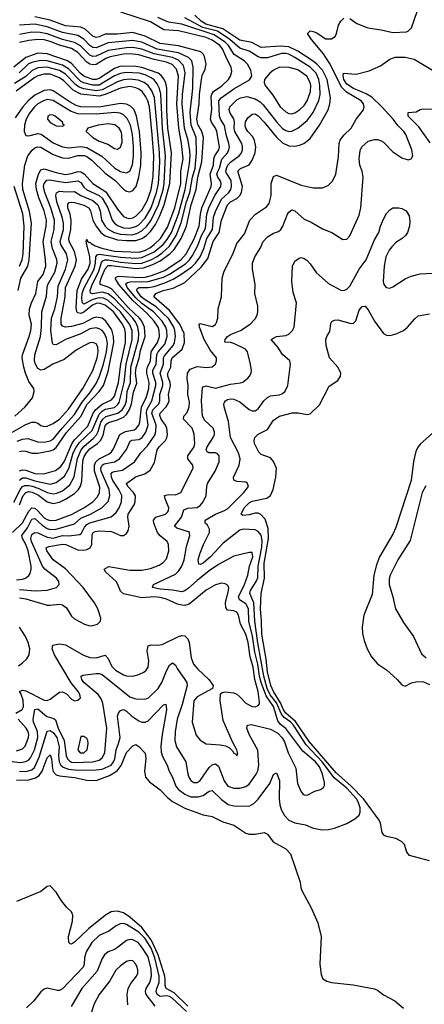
# Model space of a CAD drawing. Header units: inches. Extents: x 1649636 to 1815363, y 506543 to 641975.
# Tile 281 of 656: x 1692511 to 1695156, y 601047 to 607480. Entities that reach past the tile are written whole.
import ezdxf

# ---------------------------------------------------------------- set-up
doc = ezdxf.new("R2010")
doc.units = ezdxf.units.IN
doc.header["$MEASUREMENT"] = 0
doc.layers.add('B6690', color=7, linetype='Continuous')

msp = doc.modelspace()

# ---------------------------------------------------------------- linework, layer by layer
at = {"layer": 'B6690', "color": 5}
for points, elevation in [([(1694670, 607488), (1694714.7, 607454.7), (1694787.2, 607427.2), (1694874.2, 607414.2), (1694950, 607397), (1695039.2, 607400.8), (1695053.7, 607406.3), (1695072.6, 607427.4), (1695129.1, 607590.9)], 380), ([(1692462.6, 604130), (1692528.5, 604191.5), (1692570, 604269.7), (1692590, 604289.5), (1692610, 604287.9), (1692630, 604271.7), (1692670, 604226.1), (1692690, 604213.8), (1692710, 604208), (1692750, 604209.8), (1692850, 604246), (1692930.2, 604289.8), (1692989, 604330), (1693018.4, 604361.6), (1693032.6, 604390), (1693034.8, 604425.2), (1692999.8, 604530), (1693000.2, 604570), (1693009.5, 604590.5), (1693030, 604609.8), (1693096.3, 604643.7), (1693110, 604655.5), (1693123.9, 604676.1), (1693165.8, 604770), (1693202, 604790), (1693259.8, 604800.2), (1693272.2, 604807.8), (1693289.3, 604830.7), (1693296.4, 604850), (1693308.1, 604950), (1693337.2, 605010), (1693355, 605070), (1693358.1, 605110), (1693342.3, 605170), (1693342.3, 605190), (1693346.6, 605210), (1693365, 605250), (1693369.4, 605310), (1693412.2, 605370), (1693424.8, 605410), (1693422.2, 605450), (1693415.1, 605470), (1693390.4, 605510), (1693342.4, 605562.4), (1693250, 605644), (1693158.6, 605750), (1693134.5, 605790), (1693141.5, 605798.5), (1693155.9, 605804.1), (1693290, 605795.6), (1693330, 605798.4), (1693372.3, 605807.7), (1693458.7, 605841.3), (1693567, 605913), (1693598.5, 605950), (1693652.3, 606047.7), (1693684.9, 606130), (1693692.6, 606210), (1693701.6, 606250), (1693762.7, 606390), (1693764.3, 606410), (1693756.6, 606470), (1693777.9, 606530), (1693780.8, 606570), (1693786.9, 606590), (1693813.3, 606630), (1693817.1, 606650), (1693800.5, 606750), (1693791.8, 606771.8), (1693765.6, 606810), (1693759.2, 606830), (1693766.3, 606893.7), (1693762, 606978), (1693766.1, 606993.9), (1693778, 607010), (1693832.7, 607047.3), (1693876.2, 607090), (1693889.9, 607110), (1693898.6, 607141.4), (1693894.1, 607170), (1693864.1, 607224.1), (1693836.5, 607290), (1693819, 607310), (1693770, 607345), (1693730, 607362.5), (1693550, 607406), (1693453.6, 607413.6), (1693365.7, 607465.7), (1693172.2, 607527.8)], 480), ([(1692472.8, 604327.2), (1692512.9, 604407.1), (1692530, 604429.2), (1692543.8, 604436.2), (1692570, 604437), (1692591.3, 604431.3), (1692636.4, 604416.4), (1692690, 604390.1), (1692730, 604381.5), (1692754.5, 604385.5), (1692790, 604401.2), (1692838.3, 604441.7), (1692866.5, 604493.5), (1692888, 604612), (1692912.1, 604670), (1692930, 604692.2), (1692993.7, 604746.3), (1693012, 604768), (1693023.6, 604790), (1693041.1, 604850), (1693053.8, 604870), (1693073.6, 604886.4), (1693153.1, 604910), (1693179.7, 604930), (1693199.7, 604960.3), (1693209.2, 604990), (1693214, 605050), (1693234.3, 605110), (1693237.6, 605210), (1693286.7, 605390), (1693289.1, 605430), (1693283.7, 605470), (1693270, 605501.3), (1693249.5, 605530), (1693130, 605656.2), (1693090, 605689.7), (1693050, 605698.6), (1692988.8, 605688.8), (1692973.8, 605693.8), (1692970.9, 605710), (1692985.2, 605750), (1693025.6, 605830), (1693046.2, 605893.8), (1693055.3, 605904.7), (1693069.5, 605910.5), (1693090, 605909.7), (1693170, 605895.9), (1693270, 605887.4), (1693310, 605890), (1693367.2, 605910), (1693410, 605932.7), (1693443.1, 605956.9), (1693490, 606001.1), (1693534.6, 606070), (1693567.5, 606152.5), (1693602, 606290), (1693623.8, 606350), (1693640.7, 606450), (1693658.1, 606510), (1693667.8, 606610), (1693664.1, 606710), (1693630.9, 606790), (1693625.5, 606874.5), (1693642.5, 607030), (1693645.3, 607170), (1693635.9, 607210), (1693613.4, 607233.4), (1693550, 607263.5), (1693410, 607288.1), (1693310, 607332.5), (1693250, 607344.5), (1693090, 607328.7), (1693010, 607296.3), (1692990, 607298.6), (1692970, 607312.1), (1692930, 607351.6), (1692890, 607375.5), (1692790, 607396.3), (1692690, 607433.8), (1692610, 607451.2), (1692510, 607445)], 540), ([(1692486.5, 602950), (1692526.9, 602973.1), (1692536, 602990), (1692532.9, 603032.9), (1692518.3, 603078.3), (1692510, 603090.3), (1692530, 603098.2), (1692550, 603094.3), (1692670, 603033.2), (1692690, 603032.3), (1692710, 603039.6), (1692770, 603085.8), (1692790, 603089), (1692816.3, 603076.3), (1692850, 603040.8), (1692870, 603030.3), (1692890, 603034), (1692907.6, 603050), (1692905, 603070), (1692893.9, 603090), (1692846.3, 603146.3), (1692739, 603330), (1692722.6, 603370), (1692727, 603393), (1692770, 603401.3), (1692810, 603395.1), (1692927.2, 603327.2), (1692970, 603313.1), (1693010.3, 603309.7), (1693070, 603327.8), (1693090, 603306), (1693113.7, 603253.7), (1693136.8, 603230), (1693190, 603199.3), (1693210, 603193.1), (1693250, 603191.4), (1693290, 603201.7), (1693322.7, 603217.3), (1693337.8, 603230), (1693350, 603248.8), (1693354, 603290), (1693343.6, 603356.4), (1693350.5, 603389.5), (1693370, 603395.5), (1693410, 603392.6), (1693442.7, 603397.3), (1693550, 603448.8), (1693570, 603456), (1693590, 603453.8), (1693610, 603434.4), (1693619.5, 603410), (1693630.8, 603310), (1693647, 603270), (1693675.9, 603235.9), (1693746.5, 603170), (1693776.5, 603130), (1693770.5, 603110), (1693670, 603055.3), (1693650.1, 603030), (1693638.8, 602890), (1693664.5, 602804.5), (1693690, 602772.6), (1693730, 602749.1), (1693822.4, 602742.4), (1693855.5, 602735.5), (1693883, 602723), (1693903.1, 602703.1), (1693910, 602688), (1693922.5, 602682.5), (1693930, 602671.3), (1693935.9, 602684.1), (1693930, 602708.7), (1693901.1, 602761.1), (1693841.3, 602901.3), (1693822, 603030), (1693824.2, 603075.8), (1693835.2, 603084.8), (1693851, 603089), (1693910, 603081.5), (1693930, 603072.6), (1693950, 603056.3), (1693990, 603013.4), (1694030, 602993.5), (1694050, 602991.3), (1694070, 602998), (1694079.2, 603010), (1694078.8, 603021.2), (1694069.9, 603090), (1694048.5, 603168.5), (1694037.7, 603250), (1694017.9, 603317.9), (1694004.7, 603410), (1693990, 603465.4), (1693953.5, 603530), (1693941.1, 603590), (1693930, 603607.9), (1693910, 603616.9), (1693870, 603623), (1693858.4, 603638.4), (1693856.2, 603670), (1693877, 603750), (1693877.6, 603770), (1693870, 603785.1), (1693854, 603794), (1693830, 603798), (1693790, 603786.6), (1693730, 603752.8), (1693618, 603662), (1693590, 603652.7), (1693570, 603653.6), (1693541.6, 603661.6), (1693470, 603694.1), (1693430, 603705.6), (1693390, 603709.9), (1693310, 603701.7), (1693189.1, 603729.1), (1693170, 603745.6), (1693153.2, 603790), (1693140.4, 603810), (1693073.1, 603870), (1693063.1, 603890), (1693093.7, 603906.3), (1693230, 603883.4), (1693310, 603882.3), (1693365, 603895), (1693423.2, 603916.8), (1693447.7, 603932.3), (1693470, 603956.9), (1693486.5, 604010), (1693484.3, 604050), (1693475.4, 604070), (1693430, 604107), (1693410.8, 604130), (1693387.9, 604190), (1693385.4, 604210), (1693401.1, 604230), (1693463.9, 604250), (1693478.1, 604261.9), (1693483.8, 604270), (1693486.7, 604290), (1693461.2, 604350), (1693458.4, 604370), (1693483, 604377), (1693530, 604376), (1693565.3, 604390), (1693644.2, 604550), (1693643.7, 604570), (1693610.4, 604610), (1693609.5, 604629.5), (1693651.4, 604690), (1693655.8, 604710), (1693652.3, 604772.3), (1693639.4, 604810), (1693581.5, 604870), (1693584.7, 604890), (1693605.6, 604914.3), (1693619.8, 604950), (1693619.9, 604979.9), (1693609.1, 605030), (1693611.6, 605090), (1693605.5, 605134.5), (1693607.1, 605170), (1693624.4, 605195.6), (1693670, 605213.4), (1693732.3, 605207.7), (1693768.5, 605211.5), (1693791.3, 605228.7), (1693798.2, 605250), (1693796.5, 605270), (1693757.8, 605317.8), (1693717.5, 605390), (1693685.7, 605470), (1693683.8, 605490), (1693690, 605494.1), (1693708.5, 605491.5), (1693770, 605475.2), (1693790, 605487.4), (1693798, 605502), (1693807, 605530), (1693808.8, 605590), (1693830.8, 605669.2), (1693835.3, 605790), (1693845.6, 605830), (1693906, 605954), (1693930, 606016.5), (1693979.7, 606080.3), (1694015.9, 606170), (1694051.7, 606208.3), (1694123.6, 606256.4), (1694140.8, 606279.2), (1694155.3, 606330), (1694154.9, 606410), (1694170, 606454.9), (1694190, 606464.2), (1694350, 606397.7), (1694430, 606381.1), (1694490, 606381.8), (1694530, 606398.9), (1694555.2, 606424.8), (1694577.4, 606470), (1694595.4, 606584.6), (1694599.9, 606670), (1694606.6, 606693.4), (1694630, 606726), (1694678.1, 606770), (1694710.4, 606829.6), (1694758.5, 606890), (1694762.1, 606910), (1694758, 606930), (1694742.7, 606950), (1694647.1, 607007.1), (1694616.7, 607036.7), (1694535.8, 607195.8), (1694496.6, 607256.6), (1694418.2, 607350), (1694393.1, 607390), (1694410, 607406), (1694430, 607403.3), (1694453.6, 607393.6), (1694510, 607353.8), (1694550, 607353.6), (1694572.4, 607370), (1694582.3, 607390), (1694595.6, 607444.4), (1694609.6, 607470), (1694630, 607490.4)], 380), ([(1692490, 603820.3), (1692530, 603823.6), (1692549.7, 603830), (1692571.2, 603848.8), (1692578.6, 603861.4), (1692585.8, 603890), (1692585.4, 603910), (1692565.7, 604010), (1692550.2, 604050), (1692528, 604090), (1692525.4, 604110), (1692561.1, 604158.9), (1692590, 604215.9), (1692610, 604220.3), (1692656.6, 604176.6), (1692690, 604155.1), (1692710, 604149.2), (1692750, 604151.7), (1692870, 604185.5), (1692910, 604222), (1692973.1, 604250), (1693046.7, 604290), (1693088.1, 604331.9), (1693100.5, 604370), (1693096, 604410), (1693043, 604530), (1693040.6, 604550), (1693049.6, 604570), (1693062.9, 604577.1), (1693130, 604590.1), (1693163.6, 604610), (1693209.3, 604670.7), (1693233.2, 604726.8), (1693246.4, 604733.6), (1693290, 604735.9), (1693299.3, 604740.7), (1693312.3, 604750), (1693334.4, 604785.6), (1693349.7, 604830.3), (1693339.9, 604910), (1693342.1, 604930), (1693375.2, 604990), (1693400.2, 605090), (1693400.7, 605110), (1693381, 605170), (1693382.3, 605190), (1693403.7, 605230), (1693407.5, 605292.5), (1693416.4, 605310), (1693459.5, 605360.5), (1693475.5, 605410), (1693473.3, 605450), (1693466.8, 605470), (1693442.1, 605510), (1693385.2, 605570), (1693310, 605626.2), (1693270, 605662.5), (1693213.3, 605730), (1693205.7, 605754.3), (1693216.4, 605763.6), (1693232.9, 605767.1), (1693351.5, 605768.5), (1693450, 605796.8), (1693490, 605817.2), (1693594.8, 605885.2), (1693621.3, 605910), (1693641.6, 605938.4), (1693676.1, 606003.9), (1693700.4, 606070), (1693724.6, 606115.4), (1693735.1, 606210), (1693748.2, 606250), (1693787, 606330), (1693826.1, 606390), (1693828.1, 606410), (1693821.5, 606430), (1693806, 606450), (1693800.5, 606470), (1693803.4, 606483.4), (1693816.2, 606510), (1693831.4, 606568.6), (1693869.2, 606610), (1693878.2, 606630), (1693881.4, 606650), (1693878.1, 606670), (1693860.4, 606730), (1693849.2, 606789.2), (1693824.6, 606830), (1693818.1, 606850), (1693812.9, 606950), (1693827.8, 606970), (1693910, 607027.4), (1694013.8, 607086.2), (1694028.2, 607110), (1694021.5, 607150), (1693999.6, 607190), (1693977.7, 607210), (1693913.2, 607253.2), (1693876.9, 607310), (1693855.9, 607330), (1693781.6, 607381.6), (1693570, 607449.7), (1693483, 607463), (1693413.8, 607493.8)], 460), ([(1692510, 603703.2), (1692550, 603696.6), (1692690, 603655.5), (1692710, 603653.6), (1692770, 603661.1), (1692790, 603657.5), (1692816.7, 603636.7), (1692850, 603582.9), (1692870, 603566.3), (1692933.7, 603530), (1692970, 603520.1), (1692990, 603521.3), (1693018.7, 603530), (1693038.5, 603550), (1693041.2, 603570), (1693022.1, 603630), (1692999.2, 603670), (1692926.4, 603770), (1692810, 603892), (1692730.4, 603950), (1692687.5, 604010), (1692683.4, 604030), (1692702.2, 604037.8), (1692790, 604053.9), (1692812.2, 604050), (1692890, 604015.6), (1692930, 604013.4), (1692950, 604017.8), (1692971.6, 604030), (1692982.1, 604050), (1692984.7, 604115.3), (1692991, 604129), (1693004.1, 604135.9), (1693030, 604139.7), (1693110, 604135.2), (1693170, 604110.2), (1693189.8, 604110.2), (1693210, 604123.7), (1693219.4, 604140.6), (1693225.4, 604170), (1693216.8, 604230), (1693219.4, 604250), (1693258.3, 604310), (1693265.6, 604330), (1693268, 604368), (1693255.1, 604390), (1693216.7, 604430), (1693208.2, 604450), (1693267.5, 604492.5), (1693328.4, 604511.6), (1693363.2, 604536.8), (1693393.1, 604586.9), (1693409.9, 604670.1), (1693422.5, 604690), (1693463.8, 604730), (1693472.4, 604747.6), (1693477.2, 604770), (1693473.4, 604810), (1693464.7, 604830), (1693435.3, 604870), (1693426, 604893.9), (1693429.2, 604910), (1693469.3, 604950), (1693484.5, 604975.5), (1693487.6, 604990), (1693483.3, 605030), (1693495.7, 605090), (1693494.3, 605110), (1693479.6, 605150), (1693479.8, 605170), (1693499.9, 605210), (1693501.8, 605250), (1693507.8, 605270), (1693572, 605328), (1693588.9, 605370), (1693585.8, 605430), (1693558.2, 605490), (1693490, 605580.6), (1693387.9, 605670), (1693400.2, 605690), (1693448.3, 605710), (1693513.4, 605726.6), (1693590, 605763.1), (1693697.5, 605862.5), (1693740.6, 605919.4), (1693775, 606030), (1693815.5, 606090), (1693830.3, 606170), (1693869.1, 606270), (1693889.4, 606290.6), (1693930, 606311.4), (1693949.5, 606330), (1693960.5, 606350), (1693967.4, 606390), (1693937, 606490), (1693953.5, 606506.5), (1694010, 606532.1), (1694030, 606561), (1694050.3, 606610), (1694053.9, 606650), (1694046.3, 606690), (1694034.3, 606714.3), (1694001.6, 606750), (1693989.5, 606770), (1693986, 606786), (1693987.3, 606812.7), (1694001.3, 606838.7), (1694030, 606862.6), (1694050, 606863.7), (1694070, 606850.7), (1694110, 606811), (1694190, 606711.9), (1694230, 606674.3), (1694270, 606656), (1694310, 606652.8), (1694341.1, 606658.9), (1694369.5, 606670.5), (1694410, 606704.2), (1694469.9, 606790), (1694528.6, 606891.4), (1694539.1, 606930), (1694542.7, 606970), (1694520, 607090), (1694489.7, 607150), (1694453.9, 607190), (1694430, 607209.1), (1694330, 607274.9), (1694270, 607302.6), (1694214, 607306), (1694090, 607298.8), (1694028.2, 607330), (1693950, 607346.7), (1693839.8, 607419.8), (1693728.4, 607450), (1693697.8, 607470), (1693655.5, 607510)], 420), ([(1692510, 603756.7), (1692612.6, 603747.4), (1692690, 603752.7), (1692751, 603769), (1692769.8, 603790), (1692767, 603810), (1692752.3, 603830), (1692674.9, 603890), (1692660.6, 603910), (1692588.5, 604070), (1692582.7, 604090), (1692590, 604116.9), (1692610, 604130.1), (1692630, 604127.9), (1692690, 604097.9), (1692730, 604093), (1692790, 604108.8), (1692832.4, 604107.6), (1692903, 604117), (1692914.2, 604125.8), (1692934.9, 604165.1), (1692950, 604181.5), (1692970, 604191.7), (1693108.2, 604231.8), (1693141, 604259), (1693160.8, 604290), (1693177, 604330), (1693177.5, 604370), (1693159.2, 604410), (1693119.7, 604470), (1693110.2, 604490), (1693108, 604512), (1693117.5, 604522.5), (1693130, 604527.4), (1693183.5, 604536.5), (1693261, 604590), (1693303.4, 604650), (1693345.3, 604694.7), (1693394.1, 604765.9), (1693401.9, 604790), (1693403.8, 604830), (1693374.9, 604910), (1693380.9, 604930), (1693420.7, 604970), (1693426.7, 604990), (1693426.7, 605030), (1693446, 605090), (1693445.8, 605110), (1693429.4, 605170), (1693451.5, 605228.5), (1693451.8, 605270), (1693456.5, 605283.5), (1693514.3, 605350), (1693523.7, 605370), (1693530.2, 605409.8), (1693525.7, 605450), (1693518.4, 605470), (1693485.1, 605525.1), (1693403.1, 605603.1), (1693330, 605649.4), (1693305.3, 605670), (1693275.8, 605710), (1693278.8, 605721.2), (1693289.4, 605730.6), (1693350, 605730.4), (1693390, 605736.9), (1693459.7, 605760.3), (1693514.8, 605785.2), (1693565.2, 605814.8), (1693635.3, 605864.7), (1693661.1, 605890), (1693691, 605930), (1693714.4, 605985.6), (1693734.1, 606050), (1693771.9, 606110), (1693778.3, 606190), (1693790, 606225.9), (1693830, 606306.6), (1693878.7, 606350), (1693890.7, 606370), (1693895.3, 606390), (1693893, 606430), (1693860.9, 606480.9), (1693858.7, 606490), (1693865.4, 606514.6), (1693872.4, 606530), (1693890, 606548.6), (1693948.3, 606591.7), (1693961.2, 606610), (1693967, 606630), (1693968, 606650), (1693962.6, 606670), (1693916.8, 606750), (1693912.5, 606770), (1693916.2, 606810), (1693910, 606832.2), (1693886.9, 606870), (1693881.3, 606890), (1693884.3, 606910), (1693930, 606955.1), (1693954, 606970), (1693996.8, 606976.8), (1694050, 606962.6), (1694082.8, 606942.8), (1694103.6, 606923.6), (1694190, 606812.3), (1694229.3, 606769.3), (1694250, 606755.7), (1694270, 606750.1), (1694290, 606752.1), (1694330, 606771.2), (1694390, 606820.1), (1694430, 606872.4), (1694467.4, 606952.6), (1694475.2, 606990), (1694474.1, 607050), (1694466.5, 607090), (1694449.4, 607129.4), (1694410, 607169), (1694310, 607233.4), (1694270, 607254), (1694250, 607259.3), (1694222.1, 607257.9), (1694130, 607231.5), (1694090, 607231.5), (1694070, 607237.2), (1694010, 607274), (1693950, 607293.7), (1693883.9, 607350), (1693804.1, 607404.1), (1693708.9, 607428.9), (1693590, 607490.9)], 440), ([(1692510.4, 604310), (1692533.4, 604370), (1692550, 604391.5), (1692570, 604397.2), (1692592.7, 604392.7), (1692632.7, 604372.7), (1692690, 604330.4), (1692730, 604319.8), (1692770, 604327.2), (1692810, 604346.3), (1692870, 604383.5), (1692894.9, 604410), (1692907.7, 604432.3), (1692916.2, 604463.8), (1692923.5, 604596.5), (1692933.3, 604626.7), (1692946.7, 604650), (1692970, 604674.9), (1693018.7, 604710), (1693038.4, 604730), (1693056.3, 604763.7), (1693070, 604827.1), (1693080.3, 604839.7), (1693091.4, 604848.6), (1693150, 604864.7), (1693190, 604882.9), (1693210, 604900.6), (1693227.7, 604932.3), (1693240.7, 604970), (1693254.6, 605045.4), (1693275.9, 605104.1), (1693268.2, 605170), (1693271.9, 605208.1), (1693292, 605268), (1693301.2, 605318.8), (1693331.9, 605410), (1693325.8, 605470), (1693308.5, 605510), (1693293.9, 605530), (1693220.2, 605600.2), (1693110, 605720.5), (1693090, 605733), (1693037.3, 605750), (1693037.2, 605770), (1693043.6, 605790), (1693070, 605852.8), (1693090, 605872.7), (1693110, 605874.1), (1693270, 605855.2), (1693320.6, 605859.4), (1693380.5, 605879.5), (1693430, 605904.5), (1693491.4, 605950), (1693521.3, 605978.7), (1693567.5, 606050), (1693600.4, 606130), (1693631.4, 606270), (1693665.6, 606370), (1693676.1, 606450), (1693701.2, 606550), (1693712.2, 606710), (1693701.4, 606750), (1693675.6, 606795.6), (1693668.7, 606830), (1693684.4, 606930), (1693685.4, 606990), (1693698.6, 607090), (1693704.5, 607115.5), (1693724.3, 607155.7), (1693729, 607190), (1693719.8, 607239.8), (1693713.1, 607253.1), (1693695.4, 607270), (1693550, 607308), (1693430, 607323.3), (1693330, 607372.3), (1693250, 607395.6), (1693150, 607384.9), (1693070, 607386.1), (1693030, 607367.3), (1693010, 607363), (1692990, 607371.1), (1692937.9, 607417.9), (1692910, 607431.4), (1692810, 607439.7), (1692710, 607476.9), (1692610, 607497.6)], 520), ([(1692509.4, 604470.6), (1692530, 604485.6), (1692550, 604486.3), (1692610, 604467.4), (1692710, 604445.7), (1692750, 604456.9), (1692802.8, 604497.2), (1692832.8, 604547.2), (1692861.1, 604650), (1692876.7, 604683.3), (1692902.7, 604717.3), (1692983.6, 604796.4), (1693030, 604902.9), (1693050, 604922.6), (1693070, 604934.3), (1693130, 604946.5), (1693150, 604962.4), (1693161.3, 604978.7), (1693194.7, 605110), (1693206.3, 605230), (1693246, 605390), (1693245.5, 605450), (1693229.5, 605490), (1693169.1, 605570), (1693090, 605645.7), (1693059.7, 605659.7), (1693030, 605662.6), (1692989.3, 605650.7), (1692930, 605620.1), (1692922.2, 605630), (1692916.8, 605656.8), (1692918.2, 605690), (1692930, 605722.7), (1692997.6, 605850), (1693007, 605890), (1693009.2, 605930.8), (1693017.5, 605942.5), (1693031.2, 605948.8), (1693170, 605927.9), (1693270, 605922.4), (1693310, 605926.2), (1693390, 605963.1), (1693448.1, 606011.9), (1693475.6, 606044.4), (1693502.5, 606090), (1693549.2, 606210), (1693592.3, 606370), (1693620.3, 606539.7), (1693625.1, 606590), (1693623.3, 606623.3), (1693611.3, 606691.3), (1693589, 606770), (1693573.7, 606930), (1693575.5, 606990), (1693593, 607133), (1693580.9, 607180.9), (1693550, 607215), (1693510, 607231.8), (1693390, 607255.6), (1693310, 607286.7), (1693250, 607298.7), (1693210, 607296.9), (1693090, 607278), (1693010, 607240.6), (1692990, 607239), (1692970, 607247), (1692907.9, 607307.9), (1692870, 607331.2), (1692790, 607350.9), (1692690, 607388), (1692643.8, 607396.2), (1692590, 607397.7), (1692510, 607382)], 560), ([(1692510, 604531.2), (1692530, 604538.5), (1692550, 604536.4), (1692610, 604514.4), (1692667.6, 604512.4), (1692745.1, 604534.9), (1692780.2, 604559.8), (1692804.2, 604595.8), (1692850.9, 604709.1), (1692870, 604735.1), (1692955.7, 604824.3), (1692991.4, 604908.6), (1693005.7, 604930), (1693050, 604967.1), (1693110, 604995.6), (1693130, 605019.6), (1693156.9, 605110), (1693171, 605230), (1693202.7, 605370), (1693203.4, 605430), (1693197.6, 605457.6), (1693183.2, 605490), (1693123, 605570), (1693070, 605614.9), (1693030, 605628.5), (1693010, 605625.1), (1692986, 605614), (1692930, 605568.2), (1692910, 605560.8), (1692890, 605564.3), (1692884.3, 605570), (1692878.9, 605598.9), (1692885.9, 605710), (1692915.7, 605784.3), (1692958.2, 605850), (1692970.9, 605890), (1692968.8, 605930), (1692948.9, 606011.1), (1692946.3, 606033.7), (1692950, 606044.9), (1692953.3, 606033.3), (1692964.4, 606024.4), (1692970, 606025.1), (1692977, 606017), (1693003.3, 606003.3), (1693047, 605987), (1693131.6, 605968.4), (1693290, 605960), (1693328.1, 605971.9), (1693361.4, 605990), (1693390.4, 606010.4), (1693430.8, 606049.2), (1693476.7, 606123.3), (1693525.1, 606250), (1693563.4, 606410), (1693563.6, 606490), (1693578.6, 606570), (1693568.3, 606670), (1693550.3, 606770), (1693537.4, 606930), (1693549.7, 607110), (1693536.3, 607156.3), (1693507.1, 607187.1), (1693470, 607202.7), (1693390, 607219.2), (1693290, 607250.8), (1693230, 607256.4), (1693190, 607253.7), (1693102.9, 607237.1), (1693074.5, 607225.5), (1693010, 607187.2), (1692990, 607184.3), (1692970, 607189.4), (1692950, 607201.7), (1692890, 607265.4), (1692850, 607290.4), (1692770, 607312.5), (1692710, 607338.2), (1692670, 607348.9), (1692630, 607350.2), (1692570, 607343.6), (1692510, 607329.9)], 580), ([(1692510, 604658.4), (1692530, 604663.3), (1692550, 604661.5), (1692590, 604648.7), (1692630, 604646.7), (1692710, 604661.9), (1692730, 604669.4), (1692750, 604683.8), (1692816.6, 604783.4), (1692910, 604887.2), (1692951.4, 604968.6), (1693031.4, 605050), (1693059.4, 605090), (1693090, 605181.5), (1693126.4, 605370), (1693124.6, 605410), (1693112.6, 605452.6), (1693072.9, 605510), (1693049.2, 605529.2), (1693010, 605535.6), (1692990, 605529.7), (1692924.3, 605495.7), (1692850, 605474.7), (1692810, 605470.7), (1692790, 605477.4), (1692782.3, 605490), (1692781.6, 605530), (1692808.3, 605670), (1692810, 605730), (1692874, 605870), (1692883.1, 605910), (1692870, 605965.2), (1692833.6, 606030), (1692832.7, 606050), (1692845.9, 606110), (1692846.9, 606166.9), (1692840.5, 606210), (1692826.3, 606250), (1692824.9, 606275.1), (1692834.7, 606285.3), (1692850, 606288.3), (1692870, 606285), (1692930, 606267.9), (1692962, 606250), (1692973.7, 606230), (1692988.1, 606170), (1693010, 606130.1), (1693042.1, 606090), (1693070, 606068.1), (1693150, 606042.2), (1693210, 606036.4), (1693270, 606037.3), (1693310, 606050.5), (1693339.5, 606070), (1693365.2, 606094.8), (1693398.6, 606141.4), (1693425.5, 606194.5), (1693455.5, 606270), (1693491.7, 606410), (1693502.2, 606610), (1693479.7, 606770), (1693473, 606890), (1693471.8, 607031.8), (1693465.2, 607065.2), (1693453.2, 607093.2), (1693435.8, 607115.8), (1693417, 607130), (1693310, 607168.3), (1693270, 607174.7), (1693190, 607176.7), (1693166.4, 607173.6), (1693130, 607160.7), (1693030, 607094.8), (1693010, 607088.9), (1692990, 607089.6), (1692930, 607110.7), (1692906, 607130), (1692851.5, 607191.5), (1692822.9, 607210), (1692690, 607256.6), (1692630, 607260.3), (1692550, 607232.9), (1692471.4, 607168.6)], 620), ([(1692410, 602638.9), (1692514.1, 602625.9), (1692550, 602633.5), (1692570, 602644.8), (1692582.1, 602657.9), (1692608.4, 602710), (1692630, 602790), (1692628.1, 602830), (1692601.5, 602890), (1692597.9, 602910), (1692610, 602974), (1692630, 602977.8), (1692687.6, 602927.6), (1692734.3, 602914.3), (1692745.8, 602905.8), (1692762.5, 602850), (1692802.3, 602770), (1692814, 602670), (1692823.1, 602650), (1692837.3, 602637.3), (1692850, 602629.8), (1692870, 602626.7), (1692987, 602630), (1693030, 602643), (1693050, 602657.4), (1693067.6, 602690), (1693081, 602850), (1693054.9, 603014.9), (1693043.7, 603043.7), (1693023.4, 603070), (1692929.3, 603150), (1692916.8, 603170), (1692913.3, 603186.7), (1692913.3, 603190), (1692922.6, 603197.4), (1693011.4, 603208.6), (1693030, 603208.1), (1693050, 603200.7), (1693230, 603055.4), (1693270, 603042.3), (1693330, 603040.6), (1693353.3, 603050), (1693416.1, 603110), (1693440.9, 603150), (1693470, 603225.3), (1693490, 603263.1), (1693510, 603277), (1693530, 603262.4), (1693540.8, 603240.8), (1693591.4, 603170), (1693602.6, 603150), (1693605.9, 603130), (1693573.9, 603006.1), (1693539.9, 602910), (1693526.3, 602826.3), (1693524.1, 602770), (1693535.9, 602730), (1693596.8, 602630), (1693609, 602550), (1693616.8, 602530), (1693630, 602509.3), (1693650, 602496.3), (1693670, 602496.3), (1693690, 602508.7), (1693750, 602593.4), (1693770, 602612.2), (1693790, 602618.2), (1693810, 602603.2), (1693846.7, 602506.7), (1693871.9, 602471.9), (1693910, 602459.6), (1693950, 602458.2), (1693990, 602469.5), (1694010, 602485.1), (1694057.9, 602550), (1694067.5, 602572.5), (1694073.4, 602610), (1694067.5, 602707.5), (1694010.6, 602810), (1693995.6, 602850), (1693999.5, 602870), (1694025.4, 602874.6), (1694150, 602843.8), (1694197.5, 602817.5), (1694227.6, 602787.6), (1694242, 602762), (1694266.4, 602690), (1694316.4, 602590), (1694327.6, 602490), (1694350, 602435.5), (1694361.8, 602421.8), (1694370, 602414.9), (1694390, 602414), (1694441.3, 602438.7), (1694477.2, 602450), (1694496.6, 602463.4), (1694503.5, 602476.5), (1694503.8, 602496.2), (1694490.5, 602549.5), (1694470, 602597.5), (1694444.4, 602630), (1694361.2, 602701.2), (1694250, 602849.8), (1694215.7, 602875.7), (1694198.5, 602898.5), (1694170, 602991.9), (1694121.2, 603061.2), (1694090.1, 603150), (1694079.7, 603190), (1694068.3, 603270), (1694048, 603348), (1694033.1, 603453.1), (1694008.7, 603550), (1694005.7, 603630), (1693990, 603664.1), (1693947.9, 603690), (1693940.5, 603710), (1693980.5, 603790), (1694001.7, 603850), (1694012.5, 603910), (1694035, 603970), (1694030, 603998.2), (1694010, 603998.9), (1693910, 603975.3), (1693810, 603920.9), (1693750, 603879.5), (1693670, 603816.5), (1693615.1, 603764.9), (1693590, 603748.5), (1693570, 603742.7), (1693510, 603753.4), (1693430, 603758.2), (1693379.5, 603770), (1693385.4, 603790), (1693530, 603857.8), (1693550, 603877.8), (1693571.3, 603910), (1693585.7, 603950), (1693601.5, 604038.5), (1693623.2, 604110), (1693622, 604122), (1693620.4, 604130), (1693613.8, 604133.8), (1693537.2, 604157.2), (1693522.2, 604170), (1693569.4, 604230), (1693583.3, 604276.7), (1693610, 604287.9), (1693670, 604292.3), (1693692.6, 604307.4), (1693709.8, 604330), (1693729, 604370), (1693733.7, 604430), (1693739.5, 604450), (1693788.4, 604530), (1693815.9, 604590), (1693814.9, 604630), (1693803.6, 604643.6), (1693789.9, 604649.9), (1693748, 604650), (1693736.1, 604656.1), (1693729.2, 604669.2), (1693735.9, 604690), (1693776.7, 604750), (1693784.7, 604770), (1693783.9, 604783.9), (1693775, 604810), (1693720.6, 604860.6), (1693705.7, 604890), (1693699.2, 604990), (1693705.4, 605074.6), (1693710, 605082), (1693730, 605087.2), (1693792, 605072), (1693890, 605097.5), (1693953.8, 605106.2), (1693970, 605111.5), (1694002.9, 605137.1), (1694014.3, 605150), (1694023.1, 605170), (1694026, 605190), (1694017.6, 605237.6), (1694000.5, 605310), (1693987.8, 605327.8), (1693910, 605363.7), (1693890, 605369.9), (1693851.8, 605371.8), (1693853.3, 605390), (1693869.3, 605410), (1693890, 605423.3), (1693953.5, 605450), (1694018, 605490), (1694050, 605526), (1694062.6, 605550), (1694068.4, 605570), (1694068.5, 605608.5), (1694048.4, 605690), (1694049.8, 605750), (1694032.1, 605850), (1694031.8, 605890), (1694048.8, 605930), (1694086.2, 605990), (1694102.2, 606030), (1694130, 606060.7), (1694170, 606083.9), (1694203.2, 606096.8), (1694218.7, 606110), (1694232.2, 606130), (1694262.7, 606210), (1694270, 606222.4), (1694290, 606237.4), (1694310, 606231.4), (1694370, 606175.6), (1694417.3, 606157.3), (1694490, 606112.6), (1694550.6, 606090), (1694623, 606043), (1694650, 606044.9), (1694670, 606066.8), (1694730, 606203), (1694741.6, 606250), (1694757.4, 606450), (1694749.8, 606490), (1694734.6, 606530), (1694730.6, 606570), (1694736, 606624), (1694748.5, 606650), (1694790, 606685.5), (1694830, 606698), (1694850, 606696.9), (1694870, 606691.4), (1694890, 606678.9), (1694950, 606617.4), (1695010, 606577.6), (1695050, 606564.9), (1695070, 606570.7), (1695081.6, 606590), (1695075.3, 606630), (1695035.9, 606730), (1695023.2, 606750), (1694986.3, 606786.3), (1694952.6, 606830), (1694878.9, 606910), (1694813.3, 606973.3), (1694776, 606996), (1694692.2, 607030), (1694650, 607057.7), (1694629.4, 607090), (1694625.5, 607114.5), (1694628.8, 607131.2), (1694710, 607124.7), (1694794.7, 607145.3), (1694870, 607178), (1694930, 607221.6), (1694966.1, 607233.9), (1695030, 607235.2), (1695090, 607221.2), (1695210, 607150.2)], 360), ([(1692493.5, 604726.5), (1692530, 604739.9), (1692564, 604744), (1692630, 604721.7), (1692670, 604720.4), (1692710, 604728.4), (1692730, 604739.9), (1692788.6, 604811.4), (1692870, 604899.5), (1692918.7, 604981.3), (1692970, 605041.8), (1693010, 605102.7), (1693032.5, 605150), (1693059.5, 605230), (1693078, 605310), (1693084.1, 605364.1), (1693079.1, 605399.1), (1693066.1, 605430), (1693049.1, 605450), (1693030, 605461), (1693010, 605465.5), (1692970, 605459.2), (1692910, 605426.4), (1692810.5, 605389.5), (1692750, 605355.9), (1692730, 605357.4), (1692725.6, 605365.6), (1692715, 605450), (1692719.5, 605530), (1692740.1, 605590), (1692756.9, 605670), (1692762.3, 605737.7), (1692810.4, 605850.4), (1692825.3, 605910), (1692816.4, 605950), (1692778.6, 606010), (1692774.7, 606030), (1692796.1, 606110), (1692796.1, 606150), (1692788.8, 606190), (1692752.8, 606290), (1692747.1, 606330), (1692751.3, 606348.7), (1692770, 606359.2), (1692814.2, 606354.2), (1692870, 606357), (1692911.3, 606330), (1692990, 606298.4), (1693022.3, 606270), (1693037.4, 606230), (1693046.1, 606170), (1693069.1, 606130), (1693090, 606110.4), (1693127.8, 606090), (1693170, 606077.9), (1693244.9, 606075.1), (1693277.3, 606082.7), (1693310, 606099.4), (1693341.6, 606130), (1693370.5, 606169.5), (1693417.3, 606270), (1693448.9, 606368.9), (1693455.4, 606410), (1693465.1, 606590), (1693444, 606770), (1693432.8, 606992.8), (1693424.7, 607030), (1693410, 607061.5), (1693390, 607086.5), (1693370, 607100.9), (1693330, 607119.7), (1693292.9, 607130), (1693205.3, 607134.7), (1693170, 607127.7), (1693130, 607112.1), (1693030, 607052.6), (1692990, 607051.9), (1692930, 607066.5), (1692910, 607076.8), (1692830, 607158.7), (1692790, 607181.8), (1692690, 607211.8), (1692650, 607212.3), (1692597.1, 607202.9), (1692568.1, 607191.9), (1692506.6, 607133.4)], 640), ([(1692434.5, 604770), (1692550, 604835.8), (1692590, 604849.5), (1692610, 604850.9), (1692630, 604842.9), (1692650, 604827.7), (1692670, 604822.2), (1692690, 604824.6), (1692730, 604842.1), (1692770, 604870.1), (1692830, 604935.7), (1692922.9, 605070), (1692990, 605187.9), (1693017.2, 605270), (1693023.5, 605310), (1693021.5, 605341.5), (1693010, 605362.9), (1692990, 605370.4), (1692970, 605368.3), (1692930, 605349.9), (1692880.1, 605319.9), (1692800.6, 605259.4), (1692726.5, 605230), (1692670, 605195), (1692650, 605190.6), (1692630, 605200.2), (1692612.5, 605232.5), (1692607.8, 605252.2), (1692609.9, 605290), (1692647.4, 605410), (1692653.8, 605470), (1692656.1, 605570), (1692686.3, 605673.7), (1692690.3, 605730), (1692695.3, 605750), (1692740.3, 605830), (1692755, 605890), (1692753.3, 605913.3), (1692725, 605985), (1692716.9, 606030), (1692737, 606110), (1692737.2, 606170), (1692714.1, 606250), (1692674.1, 606350), (1692667.3, 606390), (1692670.4, 606410), (1692688.4, 606431.6), (1692705.5, 606434.5), (1692810, 606415.3), (1692890, 606426.8), (1692910, 606415.4), (1692930, 606386.3), (1692948.7, 606368.7), (1693030, 606331.5), (1693050, 606313.9), (1693087.9, 606250), (1693116.1, 606170), (1693129.7, 606150), (1693150, 606134.1), (1693190, 606119.3), (1693230, 606117.2), (1693270, 606128.2), (1693290, 606140.4), (1693330, 606182.6), (1693369.3, 606250), (1693405.5, 606350), (1693418.6, 606410), (1693426.8, 606546.8), (1693425.4, 606610), (1693391.3, 606971.2), (1693374.8, 607014.8), (1693350.3, 607050.3), (1693324.9, 607070), (1693285, 607085), (1693230, 607092), (1693190, 607087.6), (1693150, 607073.3), (1693050, 607021.2), (1693010, 607015), (1692930, 607027.4), (1692898.9, 607038.9), (1692876, 607056), (1692810, 607123.9), (1692770, 607146.8), (1692690, 607168.5), (1692630, 607164.1), (1692592.2, 607147.8), (1692550, 607107.8), (1692476.2, 607063.8)], 660), ([(1692479.9, 604890), (1692547.5, 604950), (1692594.4, 605010), (1692606.2, 605050), (1692602.2, 605070), (1692570, 605116.8), (1692549.3, 605169.3), (1692536.7, 605210), (1692526, 605270), (1692528.8, 605290), (1692572.9, 605410), (1692583.1, 605450), (1692587.1, 605490), (1692572.5, 605550), (1692574.7, 605590), (1692587.2, 605630), (1692615.2, 605690), (1692629.6, 605770), (1692664.6, 605815.4), (1692680.8, 605870), (1692679.9, 605910), (1692665.2, 606030), (1692683.9, 606130), (1692684.9, 606170), (1692671.4, 606230), (1692635.5, 606315.5), (1692619.7, 606370), (1692616.8, 606410), (1692633.3, 606470), (1692650, 606498.4), (1692670, 606505.4), (1692750, 606480.7), (1692810, 606469), (1692850, 606474), (1692890, 606487), (1692910, 606486.7), (1692933, 606473), (1692988.6, 606408.6), (1693074.9, 606354.9), (1693150, 606240.8), (1693190, 606194.5), (1693210, 606184.4), (1693230, 606181.5), (1693250, 606185), (1693270, 606195.3), (1693310, 606234.8), (1693343.7, 606296.3), (1693370.4, 606370), (1693384.3, 606455.7), (1693388, 606590), (1693377.5, 606730), (1693358.9, 606910), (1693349, 606949), (1693336.2, 606976.2), (1693310.7, 607010), (1693290, 607025.4), (1693270, 607034.4), (1693230, 607042.5), (1693170, 607032.9), (1693069.2, 606990.8), (1693030, 606980.5), (1692910, 606994), (1692859.7, 607019.7), (1692799.3, 607079.3), (1692770, 607100.8), (1692710, 607123.3), (1692670, 607123.7), (1692630, 607112.4), (1692610, 607101.6), (1692486.9, 607013.1)], 680), ([(1692501.2, 605710), (1692518.8, 605790), (1692562.9, 605870), (1692572.3, 605910), (1692588.5, 606150), (1692574.4, 606225.6), (1692531.9, 606370), (1692528.9, 606408.9), (1692545.1, 606530), (1692564.6, 606590), (1692592.1, 606627.9), (1692610, 606642.6), (1692630, 606649.3), (1692650, 606646), (1692730, 606598.6), (1692790, 606577.8), (1692830, 606576), (1692890, 606592.6), (1692932.5, 606592.5), (1692950, 606585.9), (1692982.5, 606562.5), (1693070, 606477.4), (1693132.3, 606432.3), (1693190, 606373.2), (1693210, 606359.8), (1693230, 606355.7), (1693250, 606363.6), (1693271.4, 606390), (1693290, 606451.4), (1693303.7, 606530), (1693305.9, 606610), (1693293.8, 606750), (1693275.5, 606850), (1693259.1, 606890), (1693235.2, 606915.2), (1693210, 606927.5), (1693170, 606932), (1693030, 606907.5), (1692910, 606911.3), (1692879.2, 606919.2), (1692839.8, 606939.8), (1692730, 607015.3), (1692710, 607020.7), (1692670, 607016.6), (1692610, 606987.5), (1692567, 606950), (1692530.8, 606910), (1692482, 606838)], 720), ([(1695195, 606675), (1695120.5, 606780.5), (1695051.6, 606850), (1695050, 606872.4), (1695102, 606878), (1695130, 606893.4), (1695150, 606897.1), (1695210, 606894.6)], 340), ([(1692510.5, 605870), (1692526.4, 605910), (1692532.4, 605950), (1692540.9, 606130), (1692530.5, 606210.5), (1692473.8, 606390)], 740), ([(1692510, 602569.1), (1692550, 602568.3), (1692590, 602579.1), (1692607, 602593), (1692637.5, 602662.5), (1692690, 602830.8), (1692710, 602835.3), (1692730, 602822.3), (1692754, 602790), (1692768.7, 602730), (1692765.2, 602670), (1692769.6, 602630), (1692779.9, 602610), (1692795.8, 602595.8), (1692830, 602583.4), (1692890, 602576.7), (1693010, 602578.4), (1693050, 602583.4), (1693108.7, 602610), (1693124.2, 602630), (1693131.8, 602650), (1693141.4, 602710), (1693157.6, 602750), (1693166.6, 602790), (1693150.9, 602929.1), (1693157.4, 602950), (1693170, 602967.3), (1693190, 602972.7), (1693210, 602962.3), (1693244, 602930), (1693290, 602898.2), (1693310, 602889.5), (1693330, 602890.1), (1693350, 602899.4), (1693450, 603004.4), (1693467.3, 603007.3), (1693471.4, 602971.4), (1693441.9, 602810), (1693433.2, 602733.2), (1693435.2, 602695.2), (1693445.5, 602665.5), (1693475, 602610), (1693488.6, 602570), (1693510.8, 602530.8), (1693532.3, 602472.3), (1693550.1, 602450), (1693590, 602419.4), (1693630, 602403.1), (1693677.8, 602402.2), (1693710, 602410.1), (1693750, 602439), (1693770, 602442.7), (1693830, 602384.3), (1693873.2, 602353.2), (1693910, 602343.1), (1694010, 602342.3), (1694041.5, 602358.5), (1694070, 602386.4), (1694147, 602490), (1694170, 602547.7), (1694190, 602559.3), (1694210.1, 602510), (1694206.6, 602390), (1694210.7, 602350), (1694220.5, 602320.5), (1694241.5, 602281.5), (1694270, 602249.4), (1694310, 602232.4), (1694379.5, 602219.5), (1694430, 602198), (1694490, 602187.6), (1694530, 602188), (1694570, 602196.9), (1694650, 602229.1), (1694701.4, 602258.6), (1694730, 602282.6), (1694736.9, 602303.1), (1694735.8, 602330), (1694723.9, 602370), (1694711.9, 602390), (1694650, 602458.7), (1694565.8, 602525.8), (1694490, 602628.5), (1694382.9, 602742.9), (1694300.9, 602870), (1694282.9, 602890), (1694240.9, 602920.9), (1694222.4, 602942.4), (1694190, 603016.5), (1694149.1, 603069.1), (1694129.3, 603109.3), (1694106.8, 603190), (1694068.4, 603408.4), (1694048.6, 603550), (1694041.5, 603670), (1694015.6, 603730), (1694019.2, 603750), (1694057.6, 603810), (1694066.8, 603833.2), (1694070.7, 603910), (1694094.3, 604034.3), (1694096, 604076), (1694090, 604112.5), (1694070, 604135.2), (1694050, 604145.7), (1693972.2, 604152.2), (1693950, 604145), (1693841.1, 604058.9), (1693758, 603970), (1693710, 603929.9), (1693690, 603919.2), (1693682.5, 603922.5), (1693678.3, 603950), (1693688.1, 603990), (1693711.6, 604050), (1693750.8, 604130), (1693752, 604152), (1693737.9, 604177.9), (1693723.5, 604190), (1693722.7, 604210), (1693790, 604249.5), (1693850, 604272.1), (1693870, 604284.4), (1693977, 604390), (1694005.8, 604430), (1694000.4, 604450), (1693990, 604457.1), (1693930, 604462.4), (1693911.8, 604471.8), (1693909.1, 604490), (1693946.1, 604570), (1693952.7, 604610), (1693941.4, 604650), (1693889.5, 604749.5), (1693875.6, 604855.6), (1693847.7, 604950), (1693845.3, 604970), (1693850, 604979.3), (1693856.9, 604990), (1693870, 604997.4), (1693890, 605002.6), (1693910, 605001), (1693950, 604983), (1694010, 604932.8), (1694030, 604924.6), (1694050, 604925), (1694070, 604936.5), (1694107.1, 604990), (1694130, 605012.1), (1694150, 605021.6), (1694210, 605028.9), (1694230, 605037.1), (1694246.7, 605053.3), (1694262.9, 605090), (1694281.1, 605230), (1694277.4, 605250), (1694230, 605292.7), (1694199.3, 605339.3), (1694155.1, 605390), (1694189.6, 605410), (1694250, 605416.8), (1694270, 605424.7), (1694294.8, 605450), (1694305.1, 605470), (1694321.1, 605630), (1694298, 605698), (1694289.8, 605770), (1694295.1, 605870), (1694310, 605903), (1694338, 605922), (1694350, 605925.3), (1694370, 605920.3), (1694390, 605907), (1694410, 605883.7), (1694448.4, 605828.4), (1694530, 605755.5), (1694610, 605712.3), (1694630, 605710.1), (1694650, 605718.2), (1694670, 605739.3), (1694730.9, 605849.1), (1694776.6, 605910), (1694830, 606041.1), (1694859.1, 606090), (1694870, 606130.7), (1694890, 606177.3), (1694910, 606213), (1694930, 606237.3), (1694949.7, 606250.3), (1694990.4, 606250.4), (1695010, 606246), (1695038, 606230), (1695057.5, 606197.5), (1695062.5, 606162.5), (1695060.4, 606130), (1695046.4, 606090), (1695033.7, 606070), (1695012.4, 606050), (1694970, 606023.1), (1694943.3, 605996.7), (1694926.1, 605973.9), (1694905.3, 605930), (1694892.7, 605870), (1694887.5, 605770), (1694891.8, 605750), (1694906.4, 605730), (1694930, 605726.3), (1694950, 605734.4), (1695030, 605786.7), (1695070, 605804.1), (1695130, 605820.2), (1695250, 605825.8)], 340), ([(1695190, 601984.5), (1695060, 602020), (1695041.8, 602041.8), (1695026, 602090), (1695006.4, 602110), (1694970, 602130.4), (1694910, 602143.8), (1694892.4, 602152.4), (1694881.7, 602170), (1694870.4, 602229.6), (1694860.3, 602250), (1694759.6, 602390), (1694675.1, 602475.1), (1694579.1, 602559.1), (1694402.8, 602762.8), (1694314, 602894), (1694249.8, 602949.8), (1694236.1, 602970), (1694216.5, 603016.5), (1694169.3, 603090), (1694152.1, 603130), (1694130, 603219.3), (1694121.3, 603301.3), (1694094.1, 603465.9), (1694092.1, 603550), (1694084.2, 603630), (1694088.9, 603730), (1694112, 603830), (1694110.2, 603930), (1694138.4, 604090), (1694135.4, 604155.4), (1694115.4, 604215.4), (1694087.6, 604247.6), (1694070, 604255.9), (1694050, 604256.2), (1694010, 604244.2), (1693970, 604239.8), (1693958.8, 604250), (1693978.5, 604290), (1694010, 604323.6), (1694030, 604334.5), (1694126.3, 604353.7), (1694149.9, 604370), (1694169, 604410), (1694186.2, 604490), (1694189.2, 604549.2), (1694170, 604593.5), (1694150, 604618), (1694090, 604638.2), (1694074.8, 604654.8), (1694046.1, 604710), (1694043.7, 604730), (1694049, 604751), (1694069.2, 604770.8), (1694130, 604801.7), (1694170, 604863.6), (1694209.7, 604890), (1694292.1, 604912.1), (1694332, 604912), (1694390, 604899.6), (1694410, 604905.2), (1694470, 604963.2), (1694534.8, 605085.2), (1694590, 605123), (1694608.9, 605150), (1694609.8, 605170), (1694602.2, 605190), (1694589.8, 605210), (1694535.3, 605270), (1694515.1, 605350), (1694511.8, 605390), (1694518, 605410), (1694538, 605442), (1694545.1, 605494.9), (1694551.8, 605508.2), (1694570, 605517.3), (1694590, 605519.3), (1694670, 605497.4), (1694690, 605495.8), (1694708.4, 605511.6), (1694730, 605583), (1694750, 605606.4), (1694770, 605608.2), (1694790, 605583.8), (1694830.8, 605510), (1694890, 605428.6), (1694910, 605417.6), (1694930, 605416.4), (1694973, 605427), (1695019.8, 605450), (1695046.2, 605470), (1695093.8, 605526.2), (1695115.3, 605544.7), (1695190, 605559)], 320), ([(1695227.1, 604792.9), (1695131.7, 604708.3), (1695113.7, 604686.3), (1695100.6, 604659.4), (1695085.8, 604594.2), (1695069.5, 604470), (1694970, 604161.6), (1694950, 604117.4), (1694862.2, 603970), (1694842.8, 603917.2), (1694825.3, 603850), (1694815.9, 603724.1), (1694761.5, 603590), (1694749.3, 603510), (1694752, 603470), (1694764, 603424), (1694782, 603370), (1694810, 603316.5), (1694850, 603271.8), (1694910, 603232.2), (1694978, 603170), (1695010, 603133.4), (1695030, 603126), (1695072.2, 603147.8), (1695110, 603156.3), (1695150, 603152.8), (1695190, 603136.4)], 320), ([(1695166.1, 604433.9), (1695143, 604390), (1695062.7, 604077.3), (1694982.7, 603950), (1694932.1, 603850), (1694927.1, 603827.1), (1694927.1, 603790), (1694951, 603710), (1694968.2, 603630), (1695021, 603541), (1695084.8, 603450), (1695136.9, 603336.9), (1695168.8, 603310)], 340), ([(1692502.3, 603257.7), (1692530, 603277.3), (1692556.9, 603303.1), (1692573.5, 603330), (1692576, 603370), (1692565.6, 603410), (1692548.6, 603450), (1692510, 603510)], 420), ([(1692490, 602702.6), (1692530, 602716.1), (1692547.5, 602732.5), (1692569.1, 602790), (1692570.3, 602810), (1692565.3, 602830), (1692554, 602850), (1692501.7, 602910)], 380), ([(1692489, 602511), (1692570, 602514.5), (1692613, 602527), (1692638.9, 602541.1), (1692658.5, 602570), (1692690, 602656.6), (1692710, 602676.5), (1692718.6, 602650), (1692724.4, 602584.4), (1692730, 602568.2), (1692750, 602546.1), (1692770, 602538.8), (1692870, 602527.6), (1692950, 602510.8), (1693009.7, 602509.7), (1693098.4, 602541.6), (1693147.7, 602572.3), (1693173.1, 602606.9), (1693210, 602691), (1693250, 602735.8), (1693270, 602744.6), (1693290, 602731.6), (1693330, 602686.8), (1693335.5, 602650), (1693326.3, 602570), (1693333.8, 602530), (1693359.7, 602499.7), (1693430, 602447.2), (1693477.6, 602397.6), (1693510, 602372.2), (1693590, 602329.2), (1693710, 602285.1), (1693770, 602274.7), (1693839.3, 602239.3), (1693910, 602216.6), (1693990, 602165), (1694010, 602158), (1694050, 602158.2), (1694110, 602170.3), (1694130, 602159.3), (1694167.6, 602107.6), (1694250, 602062.7), (1694281.1, 602030), (1694344.9, 601844.9), (1694348.4, 601810), (1694355.5, 601790), (1694417, 601677), (1694459.2, 601579.2), (1694482.1, 601490), (1694472.4, 601310), (1694480.9, 601240.9), (1694493.3, 601213.3), (1694518.3, 601198.3), (1694550, 601188.3), (1694690, 601173.6), (1694830, 601147.6), (1694850, 601139.6), (1694889.4, 601109.4), (1694963.1, 601070), (1695020.6, 601020.6)], 320), ([(1693610, 601033.9), (1693521.5, 601121.5), (1693468.3, 601150), (1693461.8, 601170), (1693462.9, 601210), (1693458.6, 601230), (1693416.6, 601370), (1693370, 601467.7), (1693310, 601549), (1693230, 601616.9), (1693190, 601643.5), (1693150, 601656.1), (1693125.8, 601654.2), (1693108.4, 601650), (1693071.8, 601628.2), (1692961, 601539), (1692870, 601453.5), (1692850, 601440.5), (1692841.7, 601441.7), (1692831.2, 601451.2), (1692829.9, 601490), (1692855.3, 601590), (1692858.6, 601630), (1692849.9, 601650), (1692819.1, 601679.1), (1692783.2, 601723.2), (1692750, 601779.7), (1692710, 601820.9), (1692690, 601816), (1692650, 601784.5), (1692490, 601719.6)], 320), ([(1693600.6, 601000.6), (1693504.8, 601090), (1693490, 601098.3), (1693470, 601101.5), (1693430, 601097.2), (1693410.2, 601110.2), (1693403.2, 601130), (1693406.5, 601150), (1693422.7, 601190), (1693423, 601230), (1693395.3, 601350), (1693370, 601413.3), (1693330, 601477.2), (1693290, 601519), (1693210, 601568.2), (1693190, 601574.9), (1693167.5, 601572.5), (1693140.7, 601559.3), (1693094.2, 601525.8), (1693030, 601495.5), (1692981.5, 601450), (1692944.5, 601390), (1692933.8, 601350), (1692932.5, 601310), (1692924.7, 601290), (1692790, 601147.6), (1692770, 601137.3), (1692756.9, 601136.9), (1692690, 601152.7), (1692670, 601146), (1692650, 601129.3), (1692602.4, 601070), (1692555.2, 601024.8)], 340), ([(1693395.4, 601035.4), (1693337.5, 601110), (1693332.9, 601130), (1693338.7, 601150), (1693362.6, 601190), (1693371.7, 601230), (1693370, 601276.9), (1693350, 601358), (1693310, 601420.7), (1693284.5, 601450), (1693250, 601468.8), (1693230, 601470.4), (1693210, 601464.7), (1693150, 601418.1), (1693130, 601405.2), (1693090, 601389.8), (1693065.8, 601370), (1693050, 601346.6), (1693017.5, 601262.5), (1692916.6, 601150), (1692847.4, 601032.6)], 360), ([(1693217.4, 601042.6), (1693213.8, 601110), (1693220.3, 601150), (1693237.6, 601182.4), (1693274, 601230), (1693282.9, 601250), (1693283.9, 601270), (1693278.8, 601290), (1693269.9, 601309.9), (1693250, 601330.7), (1693230, 601333.3), (1693210, 601326), (1693170, 601299), (1693138.9, 601270), (1693100, 601200), (1693031.3, 601110), (1692996.9, 601050), (1692971.6, 600970)], 380)]:
    msp.add_lwpolyline(points, dxfattribs=dict(at, elevation=elevation))
for points, elevation in [([(1694210, 607169.1), (1694170.2, 607150), (1694145.8, 607130), (1694112.3, 607090), (1694109.1, 607070), (1694116.5, 607050), (1694165.8, 606985.8), (1694214.3, 606910), (1694250, 606876.8), (1694270, 606866.7), (1694290, 606865.1), (1694310, 606870.1), (1694340.6, 606890), (1694370, 606919.8), (1694390, 606949.4), (1694412, 607010), (1694414.4, 607050), (1694410.3, 607070), (1694389.2, 607110), (1694330, 607151.4), (1694273.1, 607166.9)], 460), ([(1692690, 606957.3), (1692665.7, 606950), (1692630, 606929.1), (1692607.2, 606910), (1692575.3, 606870), (1692553.8, 606830), (1692541.6, 606790), (1692538.9, 606750), (1692550, 606722.4), (1692570, 606720.1), (1692630, 606736.5), (1692651.6, 606731.6), (1692730, 606674.6), (1692790, 606648), (1692830, 606642), (1692910, 606650.4), (1692950, 606645.4), (1693048.5, 606588.5), (1693133.7, 606510), (1693170, 606488.7), (1693210, 606478.1), (1693230, 606491), (1693248.2, 606531.8), (1693255.4, 606590), (1693255.4, 606650), (1693247.7, 606730), (1693234.5, 606790), (1693214.1, 606834.1), (1693190, 606858.5), (1693168.6, 606868.6), (1693133.6, 606873.6), (1693010, 606861.8), (1692890, 606863.8), (1692842.5, 606882.6), (1692730, 606951)], 740), ([(1692710, 606857.2), (1692695.5, 606850), (1692692, 606830), (1692710, 606808.3), (1692750, 606786.9), (1692790, 606783.8), (1692804, 606790), (1692795.9, 606795.9), (1692791.5, 606810), (1692741.6, 606850), (1692730, 606855.8)], 760), ([(1693090, 606798.5), (1693023, 606790), (1692955.5, 606770), (1692946.4, 606753.6), (1692944.9, 606750), (1692989.2, 606710), (1693030, 606685.2), (1693086.1, 606666.1), (1693130, 606638.2), (1693150, 606634.2), (1693170, 606646.3), (1693180.2, 606679.8), (1693179, 606730), (1693173.7, 606750), (1693161.7, 606770), (1693132.3, 606792.3)], 760), ([(1692930, 602797.4), (1692910, 602797.2), (1692891.4, 602710), (1692906.5, 602690), (1692930, 602689), (1692952.1, 602710), (1692959.4, 602750), (1692956.8, 602770), (1692950, 602783)], 380)]:
    msp.add_lwpolyline(points, close=True, dxfattribs=dict(at, elevation=elevation))

doc.saveas('drawing.dxf')
